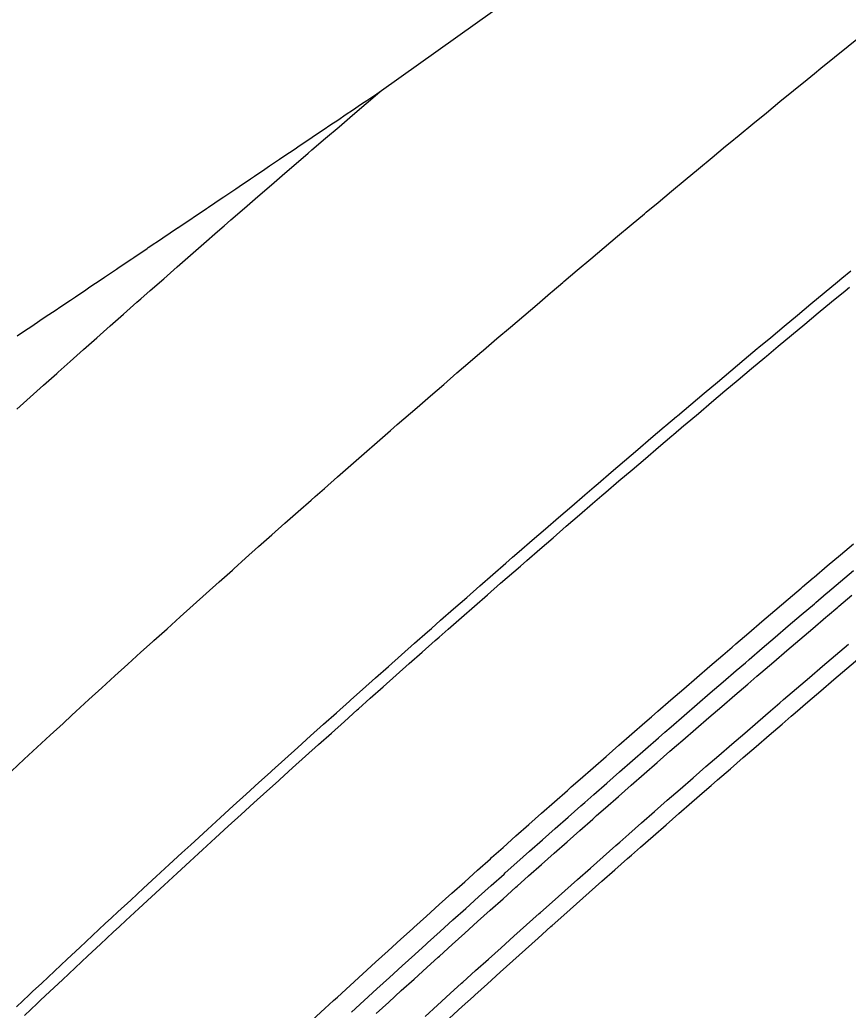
# Model space of a CAD drawing. Extents: x 2145380 to 2157287, y 139568 to 149130.
# Drawn here: x 2151770.4 to 2151817.5, y 142572.2 to 142628.5 of the extents above; entities that cross this region are included whole.
import ezdxf

# ---------------------------------------------------------------- set-up
doc = ezdxf.new("R2010")
doc.units = 0
doc.layers.add('PR_PREVIOUSLY CONSTRUCTED', color=7, linetype='Continuous')
doc.layers.add('TOPO_Tree', color=7, linetype='Continuous')

msp = doc.modelspace()

# ---------------------------------------------------------------- linework, layer by layer
at = {"layer": 'PR_PREVIOUSLY CONSTRUCTED'}
msp.add_line((2151790.957, 142624.477), (2151878.636, 142687.122), dxfattribs=at)
for points in [[(2151769.899, 142585.765), (2151770.633, 142586.444), (2151771.368, 142587.122), (2151772.103, 142587.8), (2151772.839, 142588.476), (2151773.347, 142588.942), (2151773.576, 142589.152), (2151774.314, 142589.827), (2151775.053, 142590.502), (2151775.792, 142591.175), (2151776.532, 142591.848), (2151777.272, 142592.52), (2151777.934, 142593.12), (2151778.013, 142593.191), (2151778.755, 142593.862), (2151779.498, 142594.531), (2151780.241, 142595.2), (2151780.985, 142595.869), (2151781.73, 142596.536), (2151782.475, 142597.202), (2151782.548, 142597.267), (2151783.222, 142597.868), (2151783.968, 142598.533), (2151784.716, 142599.198), (2151785.464, 142599.861), (2151786.213, 142600.524), (2151786.963, 142601.185), (2151787.189, 142601.385), (2151787.713, 142601.847), (2151788.464, 142602.507), (2151789.216, 142603.166), (2151789.968, 142603.825), (2151790.721, 142604.483), (2151791.475, 142605.14), (2151791.857, 142605.473), (2151792.229, 142605.797), (2151792.984, 142606.452), (2151793.74, 142607.107), (2151794.497, 142607.761), (2151795.254, 142608.414), (2151796.012, 142609.067), (2151796.551, 142609.53), (2151796.77, 142609.718), (2151797.53, 142610.369), (2151798.29, 142611.019), (2151799.05, 142611.668), (2151799.811, 142612.317), (2151800.573, 142612.964), (2151800.664, 142613.041), (2151801.271, 142613.556), (2151801.336, 142613.611), (2151802.099, 142614.257), (2151802.863, 142614.902), (2151803.628, 142615.547), (2151804.393, 142616.19), (2151805.159, 142616.833), (2151805.926, 142617.475), (2151806.018, 142617.552), (2151806.693, 142618.117), (2151807.461, 142618.757), (2151808.23, 142619.397), (2151808.999, 142620.035), (2151809.769, 142620.673), (2151810.54, 142621.311), (2151810.79, 142621.517), (2151811.311, 142621.947), (2151812.084, 142622.583), (2151812.856, 142623.217), (2151813.63, 142623.851), (2151814.404, 142624.484), (2151815.178, 142625.117), (2151815.588, 142625.45), (2151815.954, 142625.748), (2151816.73, 142626.379), (2151817.506, 142627.009), (2151818.284, 142627.638)], [(2151770.213, 142606.356), (2151770.969, 142607.034), (2151771.726, 142607.712), (2151772.483, 142608.389), (2151772.556, 142608.455), (2151773.241, 142609.066), (2151773.999, 142609.741), (2151774.758, 142610.416), (2151775.518, 142611.09), (2151776.279, 142611.763), (2151777.04, 142612.435), (2151777.27, 142612.638), (2151777.803, 142613.106), (2151778.565, 142613.777), (2151779.329, 142614.447), (2151780.093, 142615.116), (2151780.858, 142615.784), (2151781.623, 142616.452), (2151782.011, 142616.789), (2151782.39, 142617.118), (2151783.157, 142617.784), (2151783.924, 142618.449), (2151784.693, 142619.114), (2151785.462, 142619.777), (2151786.232, 142620.44), (2151786.779, 142620.91), (2151787.002, 142621.102), (2151787.773, 142621.763), (2151788.545, 142622.423), (2151789.318, 142623.082), (2151790.091, 142623.741), (2151790.865, 142624.399), (2151790.957, 142624.477)], [(2151770.224, 142610.519), (2151770.645, 142610.802), (2151771.054, 142611.077), (2151771.517, 142611.389), (2151771.883, 142611.636), (2151772.389, 142611.976), (2151772.713, 142612.194), (2151773.261, 142612.563), (2151773.543, 142612.753), (2151774.133, 142613.15), (2151774.372, 142613.311), (2151775.005, 142613.737), (2151775.202, 142613.87), (2151775.877, 142614.324), (2151776.031, 142614.428), (2151776.749, 142614.911), (2151776.861, 142614.987), (2151777.62, 142615.498), (2151777.69, 142615.545), (2151778.492, 142616.085), (2151778.52, 142616.104), (2151779.349, 142616.662), (2151779.364, 142616.672), (2151780.179, 142617.221), (2151780.236, 142617.259), (2151781.008, 142617.779), (2151781.108, 142617.846), (2151781.838, 142618.337), (2151781.98, 142618.433), (2151782.667, 142618.896), (2151782.852, 142619.02), (2151783.497, 142619.454), (2151783.724, 142619.607), (2151784.326, 142620.013), (2151784.595, 142620.194), (2151785.156, 142620.571), (2151785.467, 142620.781), (2151785.985, 142621.13), (2151786.339, 142621.368), (2151786.815, 142621.688), (2151787.211, 142621.955), (2151787.644, 142622.247), (2151788.083, 142622.542), (2151788.474, 142622.805), (2151788.955, 142623.129), (2151789.304, 142623.364), (2151789.827, 142623.716), (2151790.133, 142623.922), (2151790.699, 142624.303), (2151790.957, 142624.477)], [(2151770.186, 142572.346), (2151770.906, 142573.025), (2151771.107, 142573.214), (2151771.626, 142573.703), (2151772.348, 142574.38), (2151773.07, 142575.056), (2151773.793, 142575.732), (2151774.517, 142576.407), (2151775.241, 142577.081), (2151775.592, 142577.407), (2151775.966, 142577.754), (2151776.692, 142578.427), (2151777.419, 142579.099), (2151778.146, 142579.77), (2151778.874, 142580.44), (2151779.602, 142581.11), (2151780.104, 142581.57), (2151780.331, 142581.779), (2151781.061, 142582.447), (2151781.792, 142583.114), (2151782.524, 142583.781), (2151783.256, 142584.446), (2151783.988, 142585.111), (2151784.643, 142585.704), (2151784.722, 142585.775), (2151785.456, 142586.439), (2151786.191, 142587.102), (2151786.926, 142587.763), (2151787.663, 142588.425), (2151788.4, 142589.085), (2151789.137, 142589.745), (2151789.209, 142589.809), (2151789.876, 142590.403), (2151790.615, 142591.061), (2151791.354, 142591.719), (2151792.095, 142592.375), (2151792.836, 142593.031), (2151793.578, 142593.686), (2151793.802, 142593.883), (2151794.32, 142594.34), (2151795.063, 142594.993), (2151795.807, 142595.646), (2151796.551, 142596.298), (2151797.297, 142596.949), (2151798.042, 142597.599), (2151798.42, 142597.928), (2151798.789, 142598.249), (2151799.536, 142598.897), (2151800.284, 142599.545), (2151801.033, 142600.193), (2151801.782, 142600.839), (2151802.532, 142601.484), (2151803.065, 142601.943), (2151803.283, 142602.129), (2151804.034, 142602.773), (2151804.786, 142603.416), (2151805.538, 142604.059), (2151806.292, 142604.701), (2151807.046, 142605.341), (2151807.135, 142605.417), (2151807.736, 142605.927), (2151807.8, 142605.981), (2151808.556, 142606.621), (2151809.312, 142607.259), (2151810.068, 142607.897), (2151810.826, 142608.534), (2151811.584, 142609.17), (2151812.342, 142609.805), (2151812.433, 142609.881), (2151813.102, 142610.44), (2151813.862, 142611.073), (2151814.622, 142611.706), (2151815.383, 142612.338), (2151816.145, 142612.97), (2151816.908, 142613.6), (2151817.155, 142613.804), (2151817.671, 142614.23)], [(2151770.643, 142571.861), (2151771.363, 142572.539), (2151771.564, 142572.729), (2151772.083, 142573.217), (2151772.804, 142573.894), (2151773.526, 142574.569), (2151774.248, 142575.245), (2151774.971, 142575.919), (2151775.695, 142576.593), (2151776.046, 142576.919), (2151776.42, 142577.266), (2151777.145, 142577.938), (2151777.871, 142578.609), (2151778.598, 142579.28), (2151779.325, 142579.95), (2151780.053, 142580.619), (2151780.555, 142581.079), (2151780.782, 142581.287), (2151781.511, 142581.955), (2151782.241, 142582.621), (2151782.972, 142583.288), (2151783.704, 142583.953), (2151784.436, 142584.617), (2151785.091, 142585.21), (2151785.169, 142585.281), (2151785.903, 142585.944), (2151786.637, 142586.606), (2151787.372, 142587.268), (2151788.108, 142587.928), (2151788.844, 142588.588), (2151789.581, 142589.247), (2151789.653, 142589.312), (2151790.319, 142589.906), (2151791.058, 142590.563), (2151791.797, 142591.22), (2151792.537, 142591.876), (2151793.277, 142592.531), (2151794.019, 142593.186), (2151794.242, 142593.383), (2151794.76, 142593.84), (2151795.503, 142594.493), (2151796.246, 142595.145), (2151796.99, 142595.796), (2151797.735, 142596.447), (2151798.48, 142597.097), (2151798.858, 142597.425), (2151799.226, 142597.746), (2151799.973, 142598.394), (2151800.72, 142599.041), (2151801.468, 142599.688), (2151802.217, 142600.334), (2151802.967, 142600.979), (2151803.5, 142601.437), (2151803.717, 142601.623), (2151804.467, 142602.267), (2151805.219, 142602.91), (2151805.971, 142603.552), (2151806.724, 142604.193), (2151807.477, 142604.833), (2151807.567, 142604.909), (2151808.167, 142605.418), (2151808.231, 142605.473), (2151808.986, 142606.112), (2151809.742, 142606.75), (2151810.498, 142607.387), (2151811.254, 142608.023), (2151812.012, 142608.659), (2151812.77, 142609.294), (2151812.861, 142609.37), (2151813.529, 142609.928), (2151814.288, 142610.561), (2151815.048, 142611.194), (2151815.809, 142611.825), (2151816.571, 142612.456), (2151817.333, 142613.086), (2151817.58, 142613.29)], [(2151787.018, 142571.587), (2151787.738, 142572.248), (2151788.233, 142572.703), (2151788.458, 142572.908), (2151789.178, 142573.568), (2151789.9, 142574.227), (2151790.622, 142574.885), (2151791.345, 142575.542), (2151792.068, 142576.198), (2151792.715, 142576.784), (2151792.792, 142576.854), (2151793.517, 142577.509), (2151794.243, 142578.163), (2151794.969, 142578.817), (2151795.696, 142579.47), (2151796.423, 142580.122), (2151797.151, 142580.773), (2151797.222, 142580.836), (2151797.88, 142581.423), (2151798.61, 142582.073), (2151799.34, 142582.722), (2151800.071, 142583.37), (2151800.803, 142584.017), (2151801.535, 142584.664), (2151801.756, 142584.859), (2151802.268, 142585.31), (2151803.002, 142585.955), (2151803.736, 142586.599), (2151804.471, 142587.243), (2151805.207, 142587.885), (2151805.943, 142588.527), (2151806.316, 142588.852), (2151806.68, 142589.169), (2151807.418, 142589.809), (2151808.156, 142590.449), (2151808.895, 142591.088), (2151809.635, 142591.726), (2151810.376, 142592.363), (2151810.902, 142592.816), (2151811.117, 142593), (2151811.858, 142593.636), (2151812.601, 142594.271), (2151813.344, 142594.905), (2151814.088, 142595.538), (2151814.832, 142596.171), (2151814.92, 142596.246), (2151815.514, 142596.749), (2151815.577, 142596.803), (2151816.323, 142597.434), (2151817.069, 142598.064), (2151817.816, 142598.694)], [(2151789.246, 142572.048), (2151789.966, 142572.707), (2151790.686, 142573.365), (2151791.407, 142574.022), (2151792.129, 142574.678), (2151792.852, 142575.334), (2151793.498, 142575.919), (2151793.575, 142575.989), (2151794.299, 142576.643), (2151795.023, 142577.297), (2151795.749, 142577.949), (2151796.475, 142578.601), (2151797.201, 142579.252), (2151797.929, 142579.903), (2151798, 142579.966), (2151798.657, 142580.552), (2151799.385, 142581.201), (2151800.115, 142581.849), (2151800.845, 142582.497), (2151801.576, 142583.143), (2151802.307, 142583.789), (2151802.528, 142583.984), (2151803.039, 142584.434), (2151803.772, 142585.078), (2151804.505, 142585.722), (2151805.239, 142586.364), (2151805.974, 142587.006), (2151806.71, 142587.648), (2151807.082, 142587.972), (2151807.446, 142588.288), (2151808.182, 142588.928), (2151808.92, 142589.567), (2151809.658, 142590.205), (2151810.397, 142590.842), (2151811.136, 142591.479), (2151811.662, 142591.93), (2151811.876, 142592.114), (2151812.617, 142592.749), (2151813.359, 142593.384), (2151814.101, 142594.017), (2151814.844, 142594.65), (2151815.587, 142595.282), (2151815.675, 142595.357), (2151816.268, 142595.859), (2151816.331, 142595.913), (2151817.076, 142596.543), (2151817.821, 142597.173)], [(2151790.647, 142571.961), (2151791.367, 142572.619), (2151792.087, 142573.275), (2151792.808, 142573.931), (2151793.53, 142574.586), (2151794.175, 142575.17), (2151794.253, 142575.24), (2151794.976, 142575.893), (2151795.699, 142576.546), (2151796.424, 142577.198), (2151797.149, 142577.849), (2151797.875, 142578.5), (2151798.602, 142579.149), (2151798.672, 142579.213), (2151799.329, 142579.798), (2151800.057, 142580.446), (2151800.785, 142581.094), (2151801.515, 142581.741), (2151802.244, 142582.386), (2151802.975, 142583.031), (2151803.196, 142583.226), (2151803.706, 142583.676), (2151804.438, 142584.319), (2151805.171, 142584.962), (2151805.904, 142585.604), (2151806.638, 142586.245), (2151807.373, 142586.886), (2151807.745, 142587.21), (2151808.108, 142587.526), (2151808.844, 142588.165), (2151809.581, 142588.803), (2151810.318, 142589.44), (2151811.056, 142590.077), (2151811.795, 142590.713), (2151812.32, 142591.164), (2151812.534, 142591.348), (2151813.274, 142591.982), (2151814.015, 142592.616), (2151814.756, 142593.248), (2151815.498, 142593.88), (2151816.241, 142594.512), (2151816.329, 142594.587), (2151816.921, 142595.089), (2151816.984, 142595.142), (2151817.728, 142595.772)], [(2151793.434, 142571.796), (2151794.153, 142572.45), (2151794.873, 142573.104), (2151795.517, 142573.687), (2151795.594, 142573.757), (2151796.316, 142574.409), (2151797.038, 142575.06), (2151797.761, 142575.711), (2151798.485, 142576.361), (2151799.209, 142577.01), (2151799.934, 142577.658), (2151800.005, 142577.721), (2151800.66, 142578.305), (2151801.386, 142578.952), (2151802.113, 142579.598), (2151802.841, 142580.243), (2151803.569, 142580.888), (2151804.298, 142581.532), (2151804.518, 142581.726), (2151805.028, 142582.175), (2151805.758, 142582.817), (2151806.489, 142583.458), (2151807.221, 142584.099), (2151807.953, 142584.739), (2151808.686, 142585.378), (2151809.058, 142585.701), (2151809.42, 142586.016), (2151810.155, 142586.654), (2151810.89, 142587.291), (2151811.625, 142587.927), (2151812.362, 142588.562), (2151813.099, 142589.196), (2151813.623, 142589.647), (2151813.837, 142589.83), (2151814.575, 142590.463), (2151815.314, 142591.095), (2151816.054, 142591.727), (2151816.794, 142592.357), (2151817.535, 142592.987)], [(2151794.826, 142571.71), (2151795.545, 142572.363), (2151796.188, 142572.945), (2151796.265, 142573.015), (2151796.986, 142573.667), (2151797.707, 142574.317), (2151798.43, 142574.967), (2151799.152, 142575.616), (2151799.876, 142576.264), (2151800.6, 142576.912), (2151800.671, 142576.975), (2151801.325, 142577.559), (2151802.051, 142578.205), (2151802.777, 142578.85), (2151803.504, 142579.495), (2151804.231, 142580.139), (2151804.96, 142580.782), (2151805.179, 142580.975), (2151805.688, 142581.424), (2151806.418, 142582.065), (2151807.148, 142582.706), (2151807.879, 142583.346), (2151808.611, 142583.985), (2151809.343, 142584.624), (2151809.714, 142584.947), (2151810.076, 142585.261), (2151810.81, 142585.898), (2151811.544, 142586.534), (2151812.279, 142587.17), (2151813.015, 142587.804), (2151813.751, 142588.438), (2151814.274, 142588.888), (2151814.488, 142589.071), (2151815.225, 142589.703), (2151815.964, 142590.335), (2151816.703, 142590.966), (2151817.442, 142591.596), (2151818.182, 142592.225)]]:
    msp.add_lwpolyline(points, dxfattribs=at)
at = {"layer": 'TOPO_Tree'}
msp.add_open_spline([(2151780.829, 142727.263), (2151780.779, 142724.91), (2151780.728, 142722.557), (2151780.678, 142720.203), (2151780.658, 142719.268), (2151780.802, 142718.335), (2151780.813, 142717.4), (2151780.825, 142716.318), (2151780.703, 142715.234), (2151780.727, 142714.151), (2151780.771, 142712.162), (2151780.924, 142710.176), (2151781.001, 142708.188), (2151781.069, 142706.451), (2151781.435, 142704.694), (2151781.05, 142702.972), (2151780.64, 142701.134), (2151779.989, 142699.414), (2151779.433, 142697.642), (2151778.698, 142695.3), (2151777.943, 142692.97), (2151777.215, 142690.626), (2151776.029, 142686.808), (2151775.235, 142682.895), (2151774.364, 142678.985), (2151773.491, 142675.067), (2151772.823, 142670.969), (2151773.21, 142667.032), (2151773.312, 142665.99), (2151773.737, 142664.986), (2151774.144, 142663.994), (2151774.465, 142663.212), (2151774.946, 142662.543), (2151775.243, 142661.743), (2151775.678, 142660.569), (2151775.86, 142659.354), (2151775.995, 142658.144), (2151776.199, 142656.318), (2151776.049, 142654.442), (2151775.678, 142652.6), (2151775.448, 142651.464), (2151775.131, 142650.415), (2151774.06, 142649.579), (2151772.637, 142648.468), (2151771.141, 142648.563), (2151769.657, 142648.42), (2151768.745, 142648.332), (2151767.537, 142647.89), (2151766.879, 142648.748), (2151765.833, 142650.115), (2151765.978, 142651.58), (2151765.451, 142652.968), (2151764.84, 142654.578), (2151764.237, 142656.191), (2151763.615, 142657.798), (2151762.37, 142661.018), (2151761.087, 142664.224), (2151759.784, 142667.42), (2151758.801, 142669.831), (2151757.458, 142672.086), (2151756.431, 142674.476), (2151755.104, 142677.564), (2151754.305, 142680.852), (2151753.101, 142684.003), (2151752.017, 142686.84), (2151750.947, 142689.652), (2151749.1, 142692.16), (2151748.393, 142693.12), (2151747.475, 142693.817), (2151746.554, 142694.528), (2151744.993, 142695.731), (2151743.305, 142696.745), (2151741.774, 142697.963), (2151738.394, 142700.651), (2151735.614, 142704.016), (2151732.229, 142706.776), (2151729.459, 142709.034), (2151726.583, 142711.306), (2151723.192, 142712.374), (2151720.794, 142713.128), (2151718.358, 142713.708), (2151715.957, 142714.414), (2151713.388, 142715.17), (2151710.926, 142716.138), (2151708.263, 142716.759), (2151706.474, 142717.177), (2151704.665, 142716.987), (2151702.864, 142717.007), (2151701.069, 142717.027), (2151699.269, 142716.74), (2151697.477, 142716.917), (2151691.847, 142717.472), (2151686.402, 142719.096), (2151680.827, 142719.944), (2151677.093, 142720.511), (2151673.366, 142721.176), (2151669.597, 142721.475), (2151665.19, 142721.825), (2151660.764, 142721.715), (2151656.352, 142721.899), (2151653.981, 142721.999), (2151651.605, 142722.617), (2151649.25, 142722.39), (2151647.808, 142722.251), (2151646.418, 142721.731), (2151644.993, 142721.452), (2151640.176, 142720.509), (2151635.325, 142719.694), (2151630.517, 142718.676), (2151627.609, 142718.06), (2151624.73, 142717.316), (2151621.846, 142716.601), (2151620.657, 142716.307), (2151619.488, 142715.927), (2151618.306, 142715.613), (2151616.13, 142715.034), (2151613.808, 142715.382), (2151611.582, 142714.874), (2151610.536, 142714.636), (2151609.447, 142714.148), (2151608.913, 142713.144), (2151607.725, 142710.909), (2151608.332, 142708.416), (2151607.624, 142706.179), (2151606.773, 142703.487), (2151605.536, 142700.91), (2151604.809, 142698.133), (2151604.197, 142695.793), (2151603.672, 142693.433), (2151603.669, 142691.041), (2151603.668, 142689.831), (2151603.781, 142688.621), (2151603.794, 142687.41), (2151603.81, 142685.865), (2151603.7, 142684.318), (2151603.773, 142682.774), (2151603.869, 142680.766), (2151604.259, 142678.782), (2151604.467, 142676.784), (2151604.588, 142675.631), (2151605.005, 142674.432), (2151604.693, 142673.31), (2151604.242, 142671.687), (2151603.515, 142670.165), (2151602.949, 142668.587), (2151602.072, 142666.147), (2151601.22, 142663.691), (2151600.344, 142661.252), (2151599.418, 142658.675), (2151596.864, 142656.771), (2151596.404, 142654.036), (2151595.911, 142651.102), (2151596.851, 142648.163), (2151596.798, 142645.228), (2151596.717, 142640.799), (2151596.89, 142636.368), (2151596.081, 142631.942), (2151595.826, 142630.55), (2151594.974, 142629.371), (2151594.607, 142628.024), (2151594.237, 142626.666), (2151593.866, 142625.304), (2151593.67, 142623.909), (2151593.294, 142621.246), (2151593.409, 142618.533), (2151592.981, 142615.882), (2151592.625, 142613.674), (2151592.254, 142611.467), (2151591.829, 142609.269), (2151591.582, 142607.994), (2151591.319, 142606.721), (2151591.07, 142605.446), (2151590.759, 142603.85), (2151590.549, 142602.236), (2151590.222, 142600.64), (2151589.748, 142598.321), (2151588.833, 142596.114), (2151588.071, 142593.882), (2151587.013, 142590.786), (2151584.274, 142588.071), (2151584.31, 142584.793), (2151584.335, 142582.546), (2151584.411, 142580.298), (2151584.455, 142578.05), (2151584.558, 142572.904), (2151584.643, 142567.758), (2151584.755, 142562.613), (2151584.843, 142558.598), (2151586.11, 142554.68), (2151586.325, 142550.669), (2151586.452, 142548.295), (2151586.542, 142545.919), (2151586.596, 142543.542), (2151586.75, 142536.726), (2151586.739, 142529.908), (2151586.915, 142523.093), (2151586.978, 142520.671), (2151587.146, 142518.254), (2151587.329, 142515.838), (2151587.582, 142512.509), (2151588.214, 142509.217), (2151588.584, 142505.905), (2151588.8, 142503.97), (2151589.271, 142501.952), (2151588.676, 142500.058), (2151588.307, 142498.884), (2151587.579, 142497.903), (2151587.109, 142496.79), (2151586.138, 142494.492), (2151585.17, 142492.191), (2151584.196, 142489.894), (2151583.51, 142488.274), (2151582.823, 142486.655), (2151582.131, 142485.037), (2151581.164, 142482.779), (2151580.017, 142480.606), (2151578.977, 142478.378), (2151578.059, 142476.413), (2151577.157, 142474.49), (2151576.435, 142472.393), (2151576.126, 142471.496), (2151576.111, 142470.561), (2151576.071, 142469.635), (2151575.986, 142467.629), (2151575.861, 142465.607), (2151576.072, 142463.611), (2151576.575, 142458.85), (2151577.312, 142454.112), (2151577.882, 142449.358), (2151578.035, 142448.079), (2151578.163, 142446.786), (2151578.267, 142445.511), (2151578.352, 142444.483), (2151577.329, 142443.502), (2151577.513, 142442.485), (2151577.786, 142440.983), (2151578.167, 142439.481), (2151578.449, 142437.973), (2151578.612, 142437.103), (2151578.774, 142436.234), (2151578.933, 142435.358), (2151579.118, 142434.339), (2151579.285, 142433.32), (2151579.395, 142432.3), (2151579.584, 142430.544), (2151579.118, 142428.784), (2151578.624, 142427.027), (2151578.179, 142425.448), (2151577.687, 142423.977), (2151577.018, 142422.512), (2151576.592, 142421.579), (2151576.113, 142420.687), (2151575.613, 142419.801), (2151575.112, 142418.913), (2151574.41, 142418.172), (2151573.917, 142417.254), (2151573.393, 142416.277), (2151573.082, 142415.231), (2151572.95, 142414.149), (2151572.844, 142413.283), (2151572.822, 142412.417), (2151572.818, 142411.551), (2151572.808, 142409.608), (2151572.959, 142407.664), (2151573.133, 142405.722), (2151573.275, 142404.131), (2151574.94, 142402.731), (2151574.898, 142401.278), (2151574.87, 142400.292), (2151573.544, 142399.47), (2151573.384, 142398.41), (2151572.902, 142395.215), (2151572.367, 142391.953), (2151572.257, 142388.694), (2151572.083, 142383.53), (2151571.93, 142378.366), (2151571.794, 142373.202), (2151571.75, 142371.537), (2151571.702, 142369.872), (2151571.727, 142368.207), (2151571.75, 142366.659), (2151572.435, 142365.19), (2151573.11, 142363.771), (2151573.711, 142362.507), (2151574.337, 142361.298), (2151575.022, 142360.098), (2151576.692, 142357.175), (2151578.619, 142354.432), (2151580.283, 142351.493), (2151582.135, 142348.22), (2151583.452, 142344.691), (2151584.815, 142341.219), (2151585.137, 142340.397), (2151585.012, 142339.431), (2151585.343, 142338.613), (2151585.748, 142337.613), (2151587.226, 142337.282), (2151587.592, 142336.262), (2151588.533, 142333.637), (2151589.427, 142330.993), (2151590.255, 142328.326), (2151593.595, 142317.578), (2151597.591, 142307.033), (2151600.085, 142296.054), (2151600.676, 142293.45), (2151601.128, 142290.823), (2151601.629, 142288.203), (2151602.351, 142284.424), (2151603.103, 142280.668), (2151603.726, 142276.859), (2151604.868, 142269.876), (2151605, 142262.808), (2151605.102, 142255.761), (2151605.122, 142254.4), (2151605.138, 142253.039), (2151605.146, 142251.678), (2151605.173, 142247.156), (2151605.089, 142242.633), (2151605.168, 142238.111), (2151605.252, 142233.349), (2151605.597, 142228.597), (2151605.882, 142223.842), (2151606.138, 142219.56), (2151606.443, 142215.283), (2151606.761, 142211.007), (2151606.896, 142209.194), (2151607.295, 142207.403), (2151607.363, 142205.585), (2151607.482, 142202.388), (2151607.321, 142199.187), (2151607.35, 142195.988), (2151607.393, 142191.295), (2151607.45, 142186.601), (2151607.644, 142181.909), (2151607.882, 142176.16), (2151609.928, 142170.588), (2151610.177, 142164.842), (2151610.239, 142163.414), (2151610.276, 142161.986), (2151610.319, 142160.559), (2151610.348, 142159.562), (2151610.409, 142158.565), (2151610.381, 142157.569), (2151610.297, 142154.587), (2151608.689, 142151.84), (2151608.005, 142148.935), (2151606.489, 142142.497), (2151605.055, 142136.034), (2151603.918, 142129.514), (2151603.426, 142126.694), (2151603.522, 142123.782), (2151603.728, 142120.932), (2151603.97, 142117.566), (2151604.847, 142114.287), (2151606.155, 142111.089), (2151606.807, 142109.498), (2151608.402, 142108.525), (2151609.02, 142106.937), (2151609.403, 142105.954), (2151609.723, 142104.95), (2151609.796, 142103.91), (2151610.554, 142093.222), (2151611.068, 142082.535), (2151611.479, 142071.837), (2151611.533, 142070.41), (2151611.622, 142068.978), (2151611.561, 142067.552), (2151611.41, 142063.948), (2151609.551, 142060.61), (2151608.909, 142057.051), (2151607.933, 142051.631), (2151606.514, 142046.208), (2151606.67, 142040.713), (2151606.713, 142039.186), (2151606.756, 142037.66), (2151606.799, 142036.133), (2151607.448, 142032.24), (2151608.097, 142028.346), (2151608.745, 142024.453), (2151610.814, 142019.623), (2151612.883, 142014.793), (2151614.951, 142009.963), (2151619.391, 142003.306), (2151623.83, 141996.649), (2151628.27, 141989.992), (2151631.865, 141984.42), (2151635.459, 141978.848), (2151639.054, 141973.275), (2151645.75, 141963.579), (2151652.445, 141953.884), (2151659.141, 141944.188), (2151664.085, 141930.994), (2151669.029, 141917.801), (2151673.973, 141904.608), (2151676.566, 141899.678), (2151679.159, 141894.747), (2151681.752, 141889.817), (2151683.304, 141880.137), (2151684.857, 141870.457), (2151686.409, 141860.777), (2151688.45, 141854.434), (2151690.491, 141848.091), (2151692.532, 141841.747), (2151695.792, 141834.959), (2151699.051, 141828.17), (2151702.311, 141821.382), (2151706.481, 141815.93), (2151710.651, 141810.478), (2151714.821, 141805.027), (2151723.396, 141793.579), (2151731.971, 141782.132), (2151740.547, 141770.685)], degree=3, dxfattribs=at)

doc.saveas('drawing.dxf')
